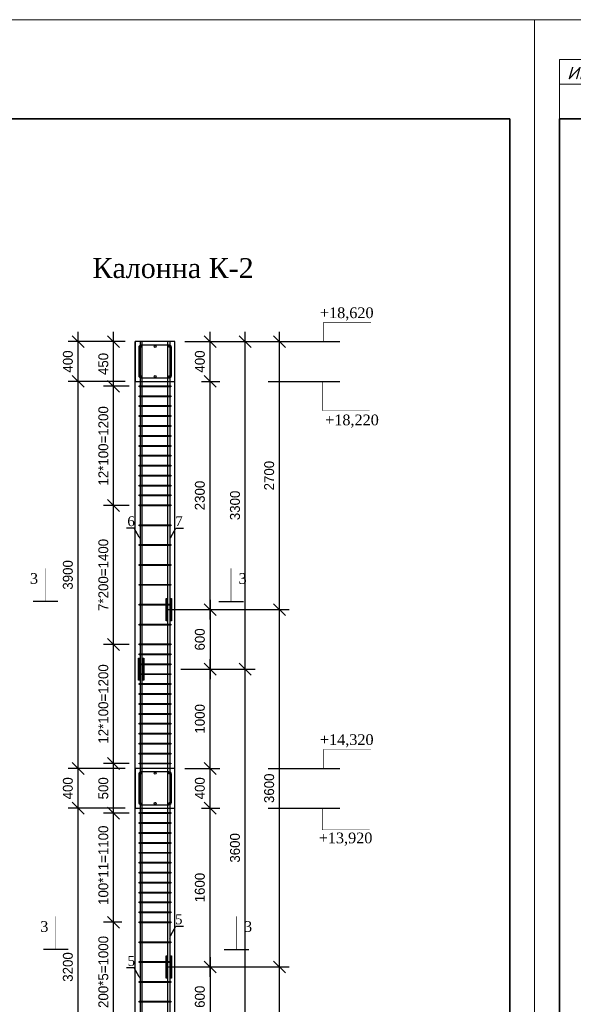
# Model space of a CAD drawing. Header units: millimetres. Extents: x -33345 to 4712671, y -3392 to 121473.
# Tile 464 of 656: x 2324677 to 2335831, y 84063 to 103901. Entities that reach past the tile are written whole.
import ezdxf
from ezdxf import colors
from ezdxf.entities.mleader import LeaderData, LeaderLine
from ezdxf.enums import TextEntityAlignment as Align
from ezdxf.math import Vec2, Vec3

# ---------------------------------------------------------------- set-up
doc = ezdxf.new("R2010")
doc.units = ezdxf.units.MM
doc.styles.add('ISOCPEUR', font='isocpeui.ttf', dxfattribs={"height": 300})
doc.styles.add('ISOCTEUR', font='isocpeui.ttf')
doc.styles.add('SIMPLEX350', font='times.ttf', dxfattribs={"height": 350})
doc.styles.get("Standard").update_dxf_attribs({"font": 'arial.ttf'})
doc.styles.add('WMF-Times New Roman2', font='times.ttf')
doc.styles.add('X-U-RW-01$0$StyleROMANS', font='GOTHIC.TTF')
doc.dimstyles.new('ISO-100', dxfattribs={"dimtxt": 200, "dimasz": 120, "dimexe": 100, "dimexo": 100, "dimgap": 50, "dimtad": 1, "dimdec": 0, "dimtxsty": 'ISOCTEUR', "dimblk": 'OBLIQUE', "dimcen": 0, "dimdle": 100, "dimclrd": 256, "dimadec": 0, "dimazin": 0, "dimtfac": 1, "dimtdec": 0, "dimtmove": 0, "dimatfit": 3, "dimfxl": 1, "dimarcsym": 0})

# ---------------------------------------------------------------- blocks, each defined once
blk = doc.blocks.new('Qwet')
at = {"lineweight": 20}
for p, q in [((351515, -737112), (351515, -728612)), ((352015, -737112), (352015, -728612)), ((352715, -737112), (351515, -737112))]:
    blk.add_line(p, q, dxfattribs=at)
blk.add_lwpolyline([(350715, -737612), (410115, -737612), (410115, -695612), (350715, -695612)], close=True, dxfattribs=at)
at = {"lineweight": 35}
blk.add_lwpolyline([(352715, -737112), (409615, -737112), (409615, -696112), (352715, -696112)], close=True, dxfattribs=at)
at = {"lineweight": 25, "ltscale": 100, "style": 'ISOCPEUR', "width": 1.118321}
blk.add_text('Инв. N подл.', height=250, rotation=90, dxfattribs=at).set_placement((351915, -736962), (351915, -734762), align=Align.FIT)
blk = doc.blocks.new('_Oblique')
at = {"color": 0, "linetype": 'ByBlock', "lineweight": -2}
blk.add_line((-0.5, -0.5), (0.5, 0.5), dxfattribs=at)
blk = doc.blocks.new('*D545')
at = {"lineweight": -2, "transparency": 16777216}
blk.add_line((2201687.7, 1422389.4), (2201687.7, 1422989.4), dxfattribs=at)
at = {"color": 0, "lineweight": -2, "transparency": 16777216}
for p, q in [((2201433.6, 1422889.4), (2201787.7, 1422889.4)), ((2201677.9, 1422489.4), (2201787.7, 1422489.4))]:
    blk.add_line(p, q, dxfattribs=at)
at = {"layer": 'Defpoints', "color": 0, "lineweight": 0, "transparency": 16777216}
for p in [(2201333.6, 1422889.4), (2201687.7, 1422889.4), (2201577.9, 1422489.4)]:
    blk.add_point(p, dxfattribs=at)
at = {"lineweight": -2, "transparency": 16777216, "xscale": 120, "yscale": 120, "zscale": 120}
for p, rotation in [((2201687.7, 1422889.4), 90), ((2201687.7, 1422489.4), 270)]:
    blk.add_blockref('_Oblique', p, dxfattribs=dict(at, rotation=rotation))
at = {"color": 0, "transparency": 16777216, "insert": (2201585.2, 1422689.4), "char_height": 100, "attachment_point": 5, "rotation": 90, "style": 'X-U-RW-01$0$StyleROMANS'}
blk.add_mtext('400', dxfattribs=at)
blk = doc.blocks.new('*D546')
at = {"lineweight": -2, "transparency": 16777216}
blk.add_line((2200357.9, 1422389.4), (2200357.9, 1422989.4), dxfattribs=at)
at = {"color": 0, "lineweight": -2, "transparency": 16777216}
for p, q in [((2200833.6, 1422889.4), (2200257.9, 1422889.4)), ((2200833.6, 1422489.4), (2200257.9, 1422489.4))]:
    blk.add_line(p, q, dxfattribs=at)
at = {"layer": 'Defpoints', "color": 0, "lineweight": 0, "transparency": 16777216}
for p in [(2200357.9, 1422889.4), (2200933.6, 1422889.4), (2200933.6, 1422489.4)]:
    blk.add_point(p, dxfattribs=at)
at = {"lineweight": -2, "transparency": 16777216, "xscale": 120, "yscale": 120, "zscale": 120}
for p, rotation in [((2200357.9, 1422889.4), 90), ((2200357.9, 1422489.4), 270)]:
    blk.add_blockref('_Oblique', p, dxfattribs=dict(at, rotation=rotation))
at = {"color": 0, "transparency": 16777216, "insert": (2200255.4, 1422689.4), "char_height": 100, "attachment_point": 5, "rotation": 90, "style": 'X-U-RW-01$0$StyleROMANS'}
blk.add_mtext('400', dxfattribs=at)
blk = doc.blocks.new('*D547')
at = {"lineweight": -2, "transparency": 16777216}
blk.add_line((2201687.7, 1426689.4), (2201687.7, 1427289.4), dxfattribs=at)
at = {"color": 0, "lineweight": -2, "transparency": 16777216}
for p, q in [((2201538.7, 1427189.4), (2201787.7, 1427189.4)), ((2201677.9, 1426789.4), (2201787.7, 1426789.4))]:
    blk.add_line(p, q, dxfattribs=at)
at = {"layer": 'Defpoints', "color": 0, "lineweight": 0, "transparency": 16777216}
for p in [(2201438.7, 1427189.4), (2201687.7, 1427189.4), (2201577.9, 1426789.4)]:
    blk.add_point(p, dxfattribs=at)
at = {"lineweight": -2, "transparency": 16777216, "xscale": 120, "yscale": 120, "zscale": 120}
for p, rotation in [((2201687.7, 1427189.4), 90), ((2201687.7, 1426789.4), 270)]:
    blk.add_blockref('_Oblique', p, dxfattribs=dict(at, rotation=rotation))
at = {"color": 0, "transparency": 16777216, "insert": (2201585.2, 1426989.4), "char_height": 100, "attachment_point": 5, "rotation": 90, "style": 'X-U-RW-01$0$StyleROMANS'}
blk.add_mtext('400', dxfattribs=at)
blk = doc.blocks.new('*D548')
at = {"lineweight": -2, "transparency": 16777216}
blk.add_line((2200357.9, 1426689.4), (2200357.9, 1427289.4), dxfattribs=at)
at = {"color": 0, "lineweight": -2, "transparency": 16777216}
for p, q in [((2200833.6, 1427189.4), (2200257.9, 1427189.4)), ((2200833.6, 1426789.4), (2200257.9, 1426789.4))]:
    blk.add_line(p, q, dxfattribs=at)
at = {"layer": 'Defpoints', "color": 0, "lineweight": 0, "transparency": 16777216}
for p in [(2200357.9, 1427189.4), (2200933.6, 1427189.4), (2200933.6, 1426789.4)]:
    blk.add_point(p, dxfattribs=at)
at = {"lineweight": -2, "transparency": 16777216, "xscale": 120, "yscale": 120, "zscale": 120}
for p, rotation in [((2200357.9, 1427189.4), 90), ((2200357.9, 1426789.4), 270)]:
    blk.add_blockref('_Oblique', p, dxfattribs=dict(at, rotation=rotation))
at = {"color": 0, "transparency": 16777216, "insert": (2200255.4, 1426989.4), "char_height": 100, "attachment_point": 5, "rotation": 90, "style": 'X-U-RW-01$0$StyleROMANS'}
blk.add_mtext('400', dxfattribs=at)
blk = doc.blocks.new('*D549')
at = {"lineweight": -2, "transparency": 16777216}
blk.add_line((2200715.4, 1426639.4), (2200715.4, 1427289.4), dxfattribs=at)
at = {"color": 0, "lineweight": -2, "transparency": 16777216}
for p, q in [((2200833.6, 1427189.4), (2200615.4, 1427189.4)), ((2200873.6, 1426739.4), (2200615.4, 1426739.4))]:
    blk.add_line(p, q, dxfattribs=at)
at = {"layer": 'Defpoints', "color": 0, "lineweight": 0, "transparency": 16777216}
for p in [(2200715.4, 1427189.4), (2200933.6, 1427189.4), (2200973.6, 1426739.4)]:
    blk.add_point(p, dxfattribs=at)
at = {"lineweight": -2, "transparency": 16777216, "xscale": 120, "yscale": 120, "zscale": 120}
for p, rotation in [((2200715.4, 1427189.4), 90), ((2200715.4, 1426739.4), 270)]:
    blk.add_blockref('_Oblique', p, dxfattribs=dict(at, rotation=rotation))
at = {"color": 0, "transparency": 16777216, "insert": (2200612.9, 1426964.4), "char_height": 100, "attachment_point": 5, "rotation": 90, "style": 'X-U-RW-01$0$StyleROMANS'}
blk.add_mtext('450', dxfattribs=at)
blk = doc.blocks.new('*D550')
at = {"lineweight": -2, "transparency": 16777216}
blk.add_line((2200357.9, 1419189.4), (2200357.9, 1422589.4), dxfattribs=at)
at = {"color": 0, "lineweight": -2, "transparency": 16777216}
for p, q in [((2200539.4, 1422489.4), (2200257.9, 1422489.4)), ((2200833.6, 1419289.4), (2200257.9, 1419289.4))]:
    blk.add_line(p, q, dxfattribs=at)
at = {"layer": 'Defpoints', "color": 0, "lineweight": 0, "transparency": 16777216}
for p in [(2200357.9, 1422489.4), (2200639.4, 1422489.4), (2200933.6, 1419289.4)]:
    blk.add_point(p, dxfattribs=at)
at = {"lineweight": -2, "transparency": 16777216, "xscale": 120, "yscale": 120, "zscale": 120}
for p, rotation in [((2200357.9, 1422489.4), 90), ((2200357.9, 1419289.4), 270)]:
    blk.add_blockref('_Oblique', p, dxfattribs=dict(at, rotation=rotation))
at = {"color": 0, "transparency": 16777216, "insert": (2200255.4, 1420889.4), "char_height": 100, "attachment_point": 5, "rotation": 90, "style": 'X-U-RW-01$0$StyleROMANS'}
blk.add_mtext('3200', dxfattribs=at)
blk = doc.blocks.new('*D551')
at = {"lineweight": -2, "transparency": 16777216}
blk.add_line((2200357.9, 1422789.4), (2200357.9, 1426889.4), dxfattribs=at)
at = {"color": 0, "lineweight": -2, "transparency": 16777216}
for p, q in [((2200591.7, 1426789.4), (2200257.9, 1426789.4)), ((2200833.6, 1422889.4), (2200257.9, 1422889.4))]:
    blk.add_line(p, q, dxfattribs=at)
at = {"layer": 'Defpoints', "color": 0, "lineweight": 0, "transparency": 16777216}
for p in [(2200357.9, 1426789.4), (2200691.7, 1426789.4), (2200933.6, 1422889.4)]:
    blk.add_point(p, dxfattribs=at)
at = {"lineweight": -2, "transparency": 16777216, "xscale": 120, "yscale": 120, "zscale": 120}
for p, rotation in [((2200357.9, 1426789.4), 90), ((2200357.9, 1422889.4), 270)]:
    blk.add_blockref('_Oblique', p, dxfattribs=dict(at, rotation=rotation))
at = {"color": 0, "transparency": 16777216, "insert": (2200255.4, 1424839.4), "char_height": 100, "attachment_point": 5, "rotation": 90, "style": 'X-U-RW-01$0$StyleROMANS'}
blk.add_mtext('3900', dxfattribs=at)
blk = doc.blocks.new('*D553')
at = {"lineweight": -2, "transparency": 16777216}
blk.add_line((2201687.7, 1420789.4), (2201687.7, 1422589.4), dxfattribs=at)
at = {"color": 0, "lineweight": -2, "transparency": 16777216}
for p, q in [((2201601.5, 1422489.4), (2201787.7, 1422489.4)), ((2201433.6, 1420889.4), (2201787.7, 1420889.4))]:
    blk.add_line(p, q, dxfattribs=at)
at = {"layer": 'Defpoints', "color": 0, "lineweight": 0, "transparency": 16777216}
for p in [(2201501.5, 1422489.4), (2201687.7, 1422489.4), (2201333.6, 1420889.4)]:
    blk.add_point(p, dxfattribs=at)
at = {"lineweight": -2, "transparency": 16777216, "xscale": 120, "yscale": 120, "zscale": 120}
for p, rotation in [((2201687.7, 1422489.4), 90), ((2201687.7, 1420889.4), 270)]:
    blk.add_blockref('_Oblique', p, dxfattribs=dict(at, rotation=rotation))
at = {"color": 0, "transparency": 16777216, "insert": (2201585.2, 1421689.4), "char_height": 100, "attachment_point": 5, "rotation": 90, "style": 'X-U-RW-01$0$StyleROMANS'}
blk.add_mtext('1600', dxfattribs=at)
blk = doc.blocks.new('*D516')
at = {"lineweight": -2, "transparency": 16777216}
blk.add_line((2201687.7, 1422789.4), (2201687.7, 1423989.4), dxfattribs=at)
at = {"color": 0, "lineweight": -2, "transparency": 16777216}
for p, q in [((2201394.5, 1423889.4), (2201787.7, 1423889.4)), ((2201433.6, 1422889.4), (2201787.7, 1422889.4))]:
    blk.add_line(p, q, dxfattribs=at)
at = {"layer": 'Defpoints', "color": 0, "lineweight": 0, "transparency": 16777216}
for p in [(2201294.5, 1423889.4), (2201687.7, 1423889.4), (2201333.6, 1422889.4)]:
    blk.add_point(p, dxfattribs=at)
at = {"lineweight": -2, "transparency": 16777216, "xscale": 120, "yscale": 120, "zscale": 120}
for p, rotation in [((2201687.7, 1423889.4), 90), ((2201687.7, 1422889.4), 270)]:
    blk.add_blockref('_Oblique', p, dxfattribs=dict(at, rotation=rotation))
at = {"color": 0, "transparency": 16777216, "insert": (2201585.2, 1423389.4), "char_height": 100, "attachment_point": 5, "rotation": 90, "style": 'X-U-RW-01$0$StyleROMANS'}
blk.add_mtext('1000', dxfattribs=at)
blk = doc.blocks.new('*D517')
at = {"lineweight": -2, "transparency": 16777216}
blk.add_line((2201687.7, 1424389.4), (2201687.7, 1426889.4), dxfattribs=at)
at = {"color": 0, "lineweight": -2, "transparency": 16777216}
for p, q in [((2201601.5, 1426789.4), (2201787.7, 1426789.4)), ((2201400, 1424489.4), (2201787.7, 1424489.4))]:
    blk.add_line(p, q, dxfattribs=at)
at = {"layer": 'Defpoints', "color": 0, "lineweight": 0, "transparency": 16777216}
for p in [(2201501.5, 1426789.4), (2201687.7, 1426789.4), (2201300, 1424489.4)]:
    blk.add_point(p, dxfattribs=at)
at = {"lineweight": -2, "transparency": 16777216, "xscale": 120, "yscale": 120, "zscale": 120}
for p, rotation in [((2201687.7, 1426789.4), 90), ((2201687.7, 1424489.4), 270)]:
    blk.add_blockref('_Oblique', p, dxfattribs=dict(at, rotation=rotation))
at = {"color": 0, "transparency": 16777216, "insert": (2201585.2, 1425639.4), "char_height": 100, "attachment_point": 5, "rotation": 90, "style": 'X-U-RW-01$0$StyleROMANS'}
blk.add_mtext('2300', dxfattribs=at)
blk = doc.blocks.new('*D559')
at = {"lineweight": -2, "transparency": 16777216}
blk.add_line((2200715.4, 1420239.4), (2200715.4, 1421439.4), dxfattribs=at)
at = {"color": 0, "lineweight": -2, "transparency": 16777216}
for p, q in [((2200797.2, 1421339.4), (2200615.4, 1421339.4)), ((2200797.2, 1420339.4), (2200615.4, 1420339.4))]:
    blk.add_line(p, q, dxfattribs=at)
at = {"layer": 'Defpoints', "color": 0, "lineweight": 0, "transparency": 16777216}
for p in [(2200715.4, 1421339.4), (2200897.2, 1421339.4), (2200897.2, 1420339.4)]:
    blk.add_point(p, dxfattribs=at)
at = {"lineweight": -2, "transparency": 16777216, "xscale": 120, "yscale": 120, "zscale": 120}
for p, rotation in [((2200715.4, 1421339.4), 90), ((2200715.4, 1420339.4), 270)]:
    blk.add_blockref('_Oblique', p, dxfattribs=dict(at, rotation=rotation))
at = {"color": 0, "transparency": 16777216, "insert": (2200612.9, 1420839.4), "char_height": 100, "attachment_point": 5, "rotation": 90, "style": 'X-U-RW-01$0$StyleROMANS'}
blk.add_mtext('200*5=1000', dxfattribs=at)
blk = doc.blocks.new('*D560')
at = {"lineweight": -2, "transparency": 16777216}
blk.add_line((2200715.4, 1421239.4), (2200715.4, 1422539.4), dxfattribs=at)
at = {"color": 0, "lineweight": -2, "transparency": 16777216}
for p, q in [((2200788.6, 1422439.4), (2200615.4, 1422439.4)), ((2200797.2, 1421339.4), (2200615.4, 1421339.4))]:
    blk.add_line(p, q, dxfattribs=at)
at = {"layer": 'Defpoints', "color": 0, "lineweight": 0, "transparency": 16777216}
for p in [(2200715.4, 1422439.4), (2200888.6, 1422439.4), (2200897.2, 1421339.4)]:
    blk.add_point(p, dxfattribs=at)
at = {"lineweight": -2, "transparency": 16777216, "xscale": 120, "yscale": 120, "zscale": 120}
for p, rotation in [((2200715.4, 1422439.4), 90), ((2200715.4, 1421339.4), 270)]:
    blk.add_blockref('_Oblique', p, dxfattribs=dict(at, rotation=rotation))
at = {"color": 0, "transparency": 16777216, "insert": (2200612.9, 1421914.4), "char_height": 100, "attachment_point": 5, "rotation": 90, "style": 'X-U-RW-01$0$StyleROMANS'}
blk.add_mtext('100*11=1100', dxfattribs=at)
blk = doc.blocks.new('*D561')
at = {"lineweight": -2, "transparency": 16777216}
blk.add_line((2200715.4, 1422339.4), (2200715.4, 1423039.4), dxfattribs=at)
at = {"color": 0, "lineweight": -2, "transparency": 16777216}
for p, q in [((2200873.6, 1422939.4), (2200615.4, 1422939.4)), ((2200873.6, 1422439.4), (2200615.4, 1422439.4))]:
    blk.add_line(p, q, dxfattribs=at)
at = {"layer": 'Defpoints', "color": 0, "lineweight": 0, "transparency": 16777216}
for p in [(2200715.4, 1422939.4), (2200973.6, 1422939.4), (2200973.6, 1422439.4)]:
    blk.add_point(p, dxfattribs=at)
at = {"lineweight": -2, "transparency": 16777216, "xscale": 120, "yscale": 120, "zscale": 120}
for p, rotation in [((2200715.4, 1422939.4), 90), ((2200715.4, 1422439.4), 270)]:
    blk.add_blockref('_Oblique', p, dxfattribs=dict(at, rotation=rotation))
at = {"color": 0, "transparency": 16777216, "insert": (2200612.9, 1422689.4), "char_height": 100, "attachment_point": 5, "rotation": 90, "style": 'X-U-RW-01$0$StyleROMANS'}
blk.add_mtext('500', dxfattribs=at)
blk = doc.blocks.new('*D293')
at = {"lineweight": -2, "transparency": 16777216}
blk.add_line((2200715.4, 1422839.4), (2200715.4, 1424239.4), dxfattribs=at)
at = {"color": 0, "lineweight": -2, "transparency": 16777216}
for p, q in [((2200873.6, 1424139.4), (2200615.4, 1424139.4)), ((2200833.6, 1422939.4), (2200615.4, 1422939.4))]:
    blk.add_line(p, q, dxfattribs=at)
at = {"layer": 'Defpoints', "color": 0, "lineweight": 30, "transparency": 16777216}
for p in [(2200715.4, 1424139.4), (2200973.6, 1424139.4), (2200933.6, 1422939.4)]:
    blk.add_point(p, dxfattribs=at)
at = {"lineweight": -2, "transparency": 16777216, "xscale": 120, "yscale": 120, "zscale": 120}
for p, rotation in [((2200715.4, 1424139.4), 90), ((2200715.4, 1422939.4), 270)]:
    blk.add_blockref('_Oblique', p, dxfattribs=dict(at, rotation=rotation))
at = {"color": 0, "transparency": 16777216, "insert": (2200612.9, 1423539.4), "char_height": 100, "attachment_point": 5, "rotation": 90, "style": 'X-U-RW-01$0$StyleROMANS'}
blk.add_mtext('12*100=1200', dxfattribs=at)
blk = doc.blocks.new('*D562')
at = {"lineweight": -2, "transparency": 16777216}
blk.add_line((2200715.4, 1424039.4), (2200715.4, 1425639.4), dxfattribs=at)
at = {"color": 0, "lineweight": -2, "transparency": 16777216}
for p, q in [((2200873.6, 1425539.4), (2200615.4, 1425539.4)), ((2200833.6, 1424139.4), (2200615.4, 1424139.4))]:
    blk.add_line(p, q, dxfattribs=at)
at = {"layer": 'Defpoints', "color": 0, "lineweight": 0, "transparency": 16777216}
for p in [(2200715.4, 1425539.4), (2200973.6, 1425539.4), (2200933.6, 1424139.4)]:
    blk.add_point(p, dxfattribs=at)
at = {"lineweight": -2, "transparency": 16777216, "xscale": 120, "yscale": 120, "zscale": 120}
for p, rotation in [((2200715.4, 1425539.4), 90), ((2200715.4, 1424139.4), 270)]:
    blk.add_blockref('_Oblique', p, dxfattribs=dict(at, rotation=rotation))
at = {"color": 0, "transparency": 16777216, "insert": (2200612.9, 1424839.4), "char_height": 100, "attachment_point": 5, "rotation": 90, "style": 'X-U-RW-01$0$StyleROMANS'}
blk.add_mtext('7*200=1400', dxfattribs=at)
blk = doc.blocks.new('*D563')
at = {"lineweight": -2, "transparency": 16777216}
blk.add_line((2200715.4, 1425439.4), (2200715.4, 1426839.4), dxfattribs=at)
at = {"color": 0, "lineweight": -2, "transparency": 16777216}
for p, q in [((2200873.6, 1426739.4), (2200615.4, 1426739.4)), ((2200833.6, 1425539.4), (2200615.4, 1425539.4))]:
    blk.add_line(p, q, dxfattribs=at)
at = {"layer": 'Defpoints', "color": 0, "lineweight": 0, "transparency": 16777216}
for p in [(2200715.4, 1426739.4), (2200973.6, 1426739.4), (2200933.6, 1425539.4)]:
    blk.add_point(p, dxfattribs=at)
at = {"lineweight": -2, "transparency": 16777216, "xscale": 120, "yscale": 120, "zscale": 120}
for p, rotation in [((2200715.4, 1426739.4), 90), ((2200715.4, 1425539.4), 270)]:
    blk.add_blockref('_Oblique', p, dxfattribs=dict(at, rotation=rotation))
at = {"color": 0, "transparency": 16777216, "insert": (2200612.9, 1426139.4), "char_height": 100, "attachment_point": 5, "rotation": 90, "style": 'X-U-RW-01$0$StyleROMANS'}
blk.add_mtext('12*100=1200', dxfattribs=at)
blk = doc.blocks.new('*D572')
at = {"lineweight": -2, "transparency": 16777216}
blk.add_line((2202386.1, 1417189.4), (2202386.1, 1420989.4), dxfattribs=at)
at = {"color": 0, "lineweight": -2, "transparency": 16777216}
for p, q in [((2201261.4, 1420889.4), (2202486.1, 1420889.4)), ((2202178.1, 1417289.4), (2202486.1, 1417289.4))]:
    blk.add_line(p, q, dxfattribs=at)
at = {"layer": 'Defpoints', "color": 0, "lineweight": 0, "transparency": 16777216}
for p in [(2201161.4, 1420889.4), (2202386.1, 1420889.4), (2202078.1, 1417289.4)]:
    blk.add_point(p, dxfattribs=at)
at = {"lineweight": -2, "transparency": 16777216, "xscale": 120, "yscale": 120, "zscale": 120}
for p, rotation in [((2202386.1, 1420889.4), 90), ((2202386.1, 1417289.4), 270)]:
    blk.add_blockref('_Oblique', p, dxfattribs=dict(at, rotation=rotation))
at = {"color": 0, "transparency": 16777216, "insert": (2202283.5, 1419089.4), "char_height": 100, "attachment_point": 5, "rotation": 90, "style": 'X-U-RW-01$0$StyleROMANS'}
blk.add_mtext('3600', dxfattribs=at)
blk = doc.blocks.new('*D573')
at = {"lineweight": -2, "transparency": 16777216}
blk.add_line((2202041.5, 1420189.4), (2202041.5, 1423989.4), dxfattribs=at)
at = {"color": 0, "lineweight": -2, "transparency": 16777216}
for p, q in [((2201586, 1423889.4), (2202141.5, 1423889.4)), ((2201833.6, 1420289.4), (2202141.5, 1420289.4))]:
    blk.add_line(p, q, dxfattribs=at)
at = {"layer": 'Defpoints', "color": 0, "lineweight": 0, "transparency": 16777216}
for p in [(2201486, 1423889.4), (2202041.5, 1423889.4), (2201733.6, 1420289.4)]:
    blk.add_point(p, dxfattribs=at)
at = {"lineweight": -2, "transparency": 16777216, "xscale": 120, "yscale": 120, "zscale": 120}
for p, rotation in [((2202041.5, 1423889.4), 90), ((2202041.5, 1420289.4), 270)]:
    blk.add_blockref('_Oblique', p, dxfattribs=dict(at, rotation=rotation))
at = {"color": 0, "transparency": 16777216, "insert": (2201939, 1422089.4), "char_height": 100, "attachment_point": 5, "rotation": 90, "style": 'X-U-RW-01$0$StyleROMANS'}
blk.add_mtext('3600', dxfattribs=at)
blk = doc.blocks.new('*D574')
at = {"lineweight": -2, "transparency": 16777216}
blk.add_line((2202386.1, 1420789.4), (2202386.1, 1424589.4), dxfattribs=at)
at = {"color": 0, "lineweight": -2, "transparency": 16777216}
for p, q in [((2201261.4, 1424489.4), (2202486.1, 1424489.4)), ((2202178.1, 1420889.4), (2202486.1, 1420889.4))]:
    blk.add_line(p, q, dxfattribs=at)
at = {"layer": 'Defpoints', "color": 0, "lineweight": 0, "transparency": 16777216}
for p in [(2201161.4, 1424489.4), (2202386.1, 1424489.4), (2202078.1, 1420889.4)]:
    blk.add_point(p, dxfattribs=at)
at = {"lineweight": -2, "transparency": 16777216, "xscale": 120, "yscale": 120, "zscale": 120}
for p, rotation in [((2202386.1, 1424489.4), 90), ((2202386.1, 1420889.4), 270)]:
    blk.add_blockref('_Oblique', p, dxfattribs=dict(at, rotation=rotation))
at = {"color": 0, "transparency": 16777216, "insert": (2202283.5, 1422689.4), "char_height": 100, "attachment_point": 5, "rotation": 90, "style": 'X-U-RW-01$0$StyleROMANS'}
blk.add_mtext('3600', dxfattribs=at)
blk = doc.blocks.new('*D575')
at = {"lineweight": -2, "transparency": 16777216}
blk.add_line((2202041.5, 1423789.4), (2202041.5, 1427289.4), dxfattribs=at)
at = {"color": 0, "lineweight": -2, "transparency": 16777216}
for p, q in [((2201433.6, 1427189.4), (2202141.5, 1427189.4)), ((2201833.6, 1423889.4), (2202141.5, 1423889.4))]:
    blk.add_line(p, q, dxfattribs=at)
at = {"layer": 'Defpoints', "color": 0, "lineweight": 0, "transparency": 16777216}
for p in [(2201333.6, 1427189.4), (2202041.5, 1427189.4), (2201733.6, 1423889.4)]:
    blk.add_point(p, dxfattribs=at)
at = {"lineweight": -2, "transparency": 16777216, "xscale": 120, "yscale": 120, "zscale": 120}
for p, rotation in [((2202041.5, 1427189.4), 90), ((2202041.5, 1423889.4), 270)]:
    blk.add_blockref('_Oblique', p, dxfattribs=dict(at, rotation=rotation))
at = {"color": 0, "transparency": 16777216, "insert": (2201939, 1425539.4), "char_height": 100, "attachment_point": 5, "rotation": 90, "style": 'X-U-RW-01$0$StyleROMANS'}
blk.add_mtext('3300', dxfattribs=at)
blk = doc.blocks.new('*D576')
at = {"lineweight": -2, "transparency": 16777216}
blk.add_line((2202386.1, 1424389.4), (2202386.1, 1427289.4), dxfattribs=at)
at = {"color": 0, "lineweight": -2, "transparency": 16777216}
for p, q in [((2201433.6, 1427189.4), (2202486.1, 1427189.4)), ((2202178.1, 1424489.4), (2202486.1, 1424489.4))]:
    blk.add_line(p, q, dxfattribs=at)
at = {"layer": 'Defpoints', "color": 0, "lineweight": 0, "transparency": 16777216}
for p in [(2201333.6, 1427189.4), (2202386.1, 1427189.4), (2202078.1, 1424489.4)]:
    blk.add_point(p, dxfattribs=at)
at = {"lineweight": -2, "transparency": 16777216, "xscale": 120, "yscale": 120, "zscale": 120}
for p, rotation in [((2202386.1, 1427189.4), 90), ((2202386.1, 1424489.4), 270)]:
    blk.add_blockref('_Oblique', p, dxfattribs=dict(at, rotation=rotation))
at = {"color": 0, "transparency": 16777216, "insert": (2202283.5, 1425839.4), "char_height": 100, "attachment_point": 5, "rotation": 90, "style": 'X-U-RW-01$0$StyleROMANS'}
blk.add_mtext('2700', dxfattribs=at)
blk = doc.blocks.new('*D577')
at = {"lineweight": -2, "transparency": 16777216}
blk.add_line((2201687.8, 1420989.4), (2201687.8, 1420189.4), dxfattribs=at)
at = {"color": 0, "lineweight": -2, "transparency": 16777216}
for p, q in [((2201393.6, 1420889.4), (2201787.8, 1420889.4)), ((2201394.5, 1420289.4), (2201787.8, 1420289.4))]:
    blk.add_line(p, q, dxfattribs=at)
at = {"layer": 'Defpoints', "color": 0, "lineweight": 0, "transparency": 16777216}
for p in [(2201293.6, 1420889.4), (2201294.5, 1420289.4), (2201687.8, 1420289.4)]:
    blk.add_point(p, dxfattribs=at)
at = {"lineweight": -2, "transparency": 16777216, "xscale": 120, "yscale": 120, "zscale": 120}
for p, rotation in [((2201687.8, 1420889.4), 90), ((2201687.8, 1420289.4), 270)]:
    blk.add_blockref('_Oblique', p, dxfattribs=dict(at, rotation=rotation))
at = {"color": 0, "transparency": 16777216, "insert": (2201585.2, 1420589.4), "char_height": 100, "attachment_point": 5, "rotation": 90, "style": 'X-U-RW-01$0$StyleROMANS'}
blk.add_mtext('600', dxfattribs=at)
blk = doc.blocks.new('*D578')
at = {"lineweight": -2, "transparency": 16777216}
blk.add_line((2201687.8, 1424589.4), (2201687.8, 1423789.4), dxfattribs=at)
at = {"color": 0, "lineweight": -2, "transparency": 16777216}
for p, q in [((2201393.6, 1424489.4), (2201787.8, 1424489.4)), ((2201394.5, 1423889.4), (2201787.8, 1423889.4))]:
    blk.add_line(p, q, dxfattribs=at)
at = {"layer": 'Defpoints', "color": 0, "lineweight": 0, "transparency": 16777216}
for p in [(2201293.6, 1424489.4), (2201294.5, 1423889.4), (2201687.8, 1423889.4)]:
    blk.add_point(p, dxfattribs=at)
at = {"lineweight": -2, "transparency": 16777216, "xscale": 120, "yscale": 120, "zscale": 120}
for p, rotation in [((2201687.8, 1424489.4), 90), ((2201687.8, 1423889.4), 270)]:
    blk.add_blockref('_Oblique', p, dxfattribs=dict(at, rotation=rotation))
at = {"color": 0, "transparency": 16777216, "insert": (2201585.2, 1424189.4), "char_height": 100, "attachment_point": 5, "rotation": 90, "style": 'X-U-RW-01$0$StyleROMANS'}
blk.add_mtext('600', dxfattribs=at)
blk = doc.blocks.new('уппкпы')
at = {"color": 106}
for p, q in [((2200933.6, 1403729.7), (2200933.6, 1427189.4)), ((2201333.6, 1403729.7), (2201333.6, 1427189.4))]:
    blk.add_line(p, q, dxfattribs=at)
at = {"color": 106, "lineweight": 30}
for p, q in [((2200155.2, 1424571.2), (2199905.2, 1424571.2)), ((2201774.5, 1424571.2), (2202024.5, 1424571.2)), ((2200259.4, 1421065.2), (2200009.4, 1421065.2)), ((2201829.9, 1421065.2), (2202079.9, 1421065.2))]:
    blk.add_line(p, q, dxfattribs=at)
at = {"color": 106}
for points in [[(2202829.1, 1427189.4, 0, 81, 0), (2202829.1, 1427299.4, 5.4, 5.4, 0), (2202829.1, 1427381, 5.4, 5.4, 0), (2203307.4, 1427381, 5.4, 5.4, 0)], [(2202817.9, 1426789.4, 0, 81, 0), (2202817.9, 1426679.4, 5.4, 5.4, 0), (2202817.9, 1426495.7, 5.4, 5.4, 0), (2203296.2, 1426495.7, 5.4, 5.4, 0)], [(2200030.2, 1424571.2, 0, 81, 0), (2200030.2, 1424681.3, 5.4, 5.4, 0), (2200030.2, 1424905.5, 5.4, 5.4, 0)], [(2201899.5, 1424571.2, 0, 81, 0), (2201899.5, 1424681.3, 5.4, 5.4, 0), (2201899.5, 1424905.5, 5.4, 5.4, 0)], [(2202829.1, 1422889.4, 0, 81, 0), (2202829.1, 1422999.4, 5.4, 5.4, 0), (2202829.1, 1423081, 5.4, 5.4, 0), (2203307.4, 1423081, 5.4, 5.4, 0)], [(2202817.9, 1422489.4, 0, 81, 0), (2202817.9, 1422379.4, 5.4, 5.4, 0), (2202817.9, 1422270.9, 5.4, 5.4, 0), (2203296.2, 1422270.9, 5.4, 5.4, 0)], [(2200134.4, 1421065.2, 0, 81, 0), (2200134.4, 1421175.2, 5.4, 5.4, 0), (2200134.4, 1421399.4, 5.4, 5.4, 0)], [(2201954.9, 1421065.2, 0, 81, 0), (2201954.9, 1421175.2, 5.4, 5.4, 0), (2201954.9, 1421399.4, 5.4, 5.4, 0)]]:
    blk.add_lwpolyline(points, format="xyseb", dxfattribs=at)
for points in [[(2200983.6, 1427189.4), (2200983.6, 1403229.7), (2200568.4, 1403229.7), (2200620.1, 1403209.7), (2200983.6, 1403209.7, 0.414214), (2201003.6, 1403229.7), (2201003.6, 1427189.4)], [(2201283.6, 1427189.4), (2201283.6, 1403229.7), (2201698.7, 1403229.7), (2201647.1, 1403209.7), (2201283.6, 1403209.7, -0.414214), (2201263.6, 1403229.7), (2201263.6, 1427189.4)]]:
    blk.add_lwpolyline(points, format="xyb")
at = {"color": 106, "lineweight": 30}
for points in [[(2201333.6, 1427189.4), (2200933.6, 1427189.4), (2200933.6, 1426789.4), (2201333.6, 1426789.4)], [(2201245.1, 1424601.4), (2201256.1, 1424601.4), (2201256.1, 1424377.4), (2201245.1, 1424377.4)], [(2201289, 1424601.4), (2201300, 1424601.4), (2201300, 1424377.4), (2201289, 1424377.4)], [(2200965.1, 1424001.4), (2200976.1, 1424001.4), (2200976.1, 1423777.4), (2200965.1, 1423777.4)], [(2201009, 1424001.4), (2201020, 1424001.4), (2201020, 1423777.4), (2201009, 1423777.4)], [(2201333.6, 1422889.4), (2200933.6, 1422889.4), (2200933.6, 1422489.4), (2201333.6, 1422489.4)], [(2201245.1, 1421001.4), (2201256.1, 1421001.4), (2201256.1, 1420777.4), (2201245.1, 1420777.4)], [(2201289, 1421001.4), (2201300, 1421001.4), (2201300, 1420777.4), (2201289, 1420777.4)]]:
    blk.add_lwpolyline(points, close=True, dxfattribs=at)
at = {"color": 222, "true_color": 0xde218f}
for points in [[(2201298.6, 1427129.4, 0.414214), (2201273.6, 1427154.4), (2200993.6, 1427154.4, 0.414214), (2200968.6, 1427129.4), (2200968.6, 1426849.4, 0.414214), (2200993.6, 1426824.4), (2201273.6, 1426824.4, 0.414214), (2201298.6, 1426849.4)], [(2201298.6, 1422829.4, 0.414214), (2201273.6, 1422854.4), (2200993.6, 1422854.4, 0.414214), (2200968.6, 1422829.4), (2200968.6, 1422549.4, 0.414214), (2200993.6, 1422524.4), (2201273.6, 1422524.4, 0.414214), (2201298.6, 1422549.4)]]:
    blk.add_lwpolyline(points, format="xyb", close=True, dxfattribs=at)
at = {"color": 106, "lineweight": 30}
for points in [[(2202273.4, 1427189.4), (2202993.4, 1427189.4)], [(2202273.4, 1426789.4), (2202993.4, 1426789.4)], [(2202273.4, 1422889.4), (2202993.4, 1422889.4)], [(2202273.4, 1422489.4), (2202993.4, 1422489.4)]]:
    blk.add_lwpolyline(points, dxfattribs=at)
for points in [[(2200973.6, 1426744.4), (2201293.6, 1426744.4), (2201293.6, 1426734.4), (2200973.6, 1426734.4)], [(2200973.6, 1426644.4), (2201293.6, 1426644.4), (2201293.6, 1426634.4), (2200973.6, 1426634.4)], [(2200973.6, 1426544.4), (2201293.6, 1426544.4), (2201293.6, 1426534.4), (2200973.6, 1426534.4)], [(2200973.6, 1426444.4), (2201293.6, 1426444.4), (2201293.6, 1426434.4), (2200973.6, 1426434.4)], [(2200973.6, 1426344.4), (2201293.6, 1426344.4), (2201293.6, 1426334.4), (2200973.6, 1426334.4)], [(2200973.6, 1426244.4), (2201293.6, 1426244.4), (2201293.6, 1426234.4), (2200973.6, 1426234.4)], [(2200973.6, 1426144.4), (2201293.6, 1426144.4), (2201293.6, 1426134.4), (2200973.6, 1426134.4)], [(2200973.6, 1426044.4), (2201293.6, 1426044.4), (2201293.6, 1426034.4), (2200973.6, 1426034.4)], [(2200973.6, 1425944.4), (2201293.6, 1425944.4), (2201293.6, 1425934.4), (2200973.6, 1425934.4)], [(2200973.6, 1425844.4), (2201293.6, 1425844.4), (2201293.6, 1425834.4), (2200973.6, 1425834.4)], [(2200973.6, 1425744.4), (2201293.6, 1425744.4), (2201293.6, 1425734.4), (2200973.6, 1425734.4)], [(2200973.6, 1425644.4), (2201293.6, 1425644.4), (2201293.6, 1425634.4), (2200973.6, 1425634.4)], [(2200973.6, 1425544.4), (2201293.6, 1425544.4), (2201293.6, 1425534.4), (2200973.6, 1425534.4)], [(2200973.6, 1425344.4), (2201293.6, 1425344.4), (2201293.6, 1425334.4), (2200973.6, 1425334.4)], [(2200973.6, 1425144.4), (2201293.6, 1425144.4), (2201293.6, 1425134.4), (2200973.6, 1425134.4)], [(2200973.6, 1424944.4), (2201293.6, 1424944.4), (2201293.6, 1424934.4), (2200973.6, 1424934.4)], [(2200973.6, 1424744.4), (2201293.6, 1424744.4), (2201293.6, 1424734.4), (2200973.6, 1424734.4)], [(2200973.6, 1424544.4), (2201293.6, 1424544.4), (2201293.6, 1424534.4), (2200973.6, 1424534.4)], [(2200973.6, 1424344.4), (2201293.6, 1424344.4), (2201293.6, 1424334.4), (2200973.6, 1424334.4)], [(2200973.6, 1424144.4), (2201293.6, 1424144.4), (2201293.6, 1424134.4), (2200973.6, 1424134.4)], [(2200973.6, 1424044.4), (2201293.6, 1424044.4), (2201293.6, 1424034.4), (2200973.6, 1424034.4)], [(2200973.6, 1423944.4), (2201293.6, 1423944.4), (2201293.6, 1423934.4), (2200973.6, 1423934.4)], [(2200973.6, 1423844.4), (2201293.6, 1423844.4), (2201293.6, 1423834.4), (2200973.6, 1423834.4)], [(2200973.6, 1423744.4), (2201293.6, 1423744.4), (2201293.6, 1423734.4), (2200973.6, 1423734.4)], [(2200973.6, 1423644.4), (2201293.6, 1423644.4), (2201293.6, 1423634.4), (2200973.6, 1423634.4)], [(2200973.6, 1423544.4), (2201293.6, 1423544.4), (2201293.6, 1423534.4), (2200973.6, 1423534.4)], [(2200973.6, 1423444.4), (2201293.6, 1423444.4), (2201293.6, 1423434.4), (2200973.6, 1423434.4)], [(2200973.6, 1423344.4), (2201293.6, 1423344.4), (2201293.6, 1423334.4), (2200973.6, 1423334.4)], [(2200973.6, 1423244.4), (2201293.6, 1423244.4), (2201293.6, 1423234.4), (2200973.6, 1423234.4)], [(2200973.6, 1423144.4), (2201293.6, 1423144.4), (2201293.6, 1423134.4), (2200973.6, 1423134.4)], [(2200973.6, 1423044.4), (2201293.6, 1423044.4), (2201293.6, 1423034.4), (2200973.6, 1423034.4)], [(2200973.6, 1422944.4), (2201293.6, 1422944.4), (2201293.6, 1422934.4), (2200973.6, 1422934.4)], [(2200973.6, 1422444.4), (2201293.6, 1422444.4), (2201293.6, 1422434.4), (2200973.6, 1422434.4)], [(2200973.6, 1422344.4), (2201293.6, 1422344.4), (2201293.6, 1422334.4), (2200973.6, 1422334.4)], [(2200973.6, 1422244.4), (2201293.6, 1422244.4), (2201293.6, 1422234.4), (2200973.6, 1422234.4)], [(2200973.6, 1422144.4), (2201293.6, 1422144.4), (2201293.6, 1422134.4), (2200973.6, 1422134.4)], [(2200973.6, 1422044.4), (2201293.6, 1422044.4), (2201293.6, 1422034.4), (2200973.6, 1422034.4)], [(2200973.6, 1421944.4), (2201293.6, 1421944.4), (2201293.6, 1421934.4), (2200973.6, 1421934.4)], [(2200973.6, 1421844.4), (2201293.6, 1421844.4), (2201293.6, 1421834.4), (2200973.6, 1421834.4)], [(2200973.6, 1421744.4), (2201293.6, 1421744.4), (2201293.6, 1421734.4), (2200973.6, 1421734.4)], [(2200973.6, 1421644.4), (2201293.6, 1421644.4), (2201293.6, 1421634.4), (2200973.6, 1421634.4)], [(2200973.6, 1421544.4), (2201293.6, 1421544.4), (2201293.6, 1421534.4), (2200973.6, 1421534.4)], [(2200973.6, 1421444.4), (2201293.6, 1421444.4), (2201293.6, 1421434.4), (2200973.6, 1421434.4)], [(2200973.6, 1421344.4), (2201293.6, 1421344.4), (2201293.6, 1421334.4), (2200973.6, 1421334.4)], [(2200973.6, 1421144.4), (2201293.6, 1421144.4), (2201293.6, 1421134.4), (2200973.6, 1421134.4)], [(2200973.6, 1420944.4), (2201293.6, 1420944.4), (2201293.6, 1420934.4), (2200973.6, 1420934.4)], [(2200973.6, 1420744.4), (2201293.6, 1420744.4), (2201293.6, 1420734.4), (2200973.6, 1420734.4)], [(2200973.6, 1420544.4), (2201293.6, 1420544.4), (2201293.6, 1420534.4), (2200973.6, 1420534.4)]]:
    blk.add_lwpolyline(points, close=True)
for centre in [(2200984.8, 1427141), (2200984.8, 1427141), (2201133.6, 1427141), (2201133.6, 1427141), (2201283.3, 1427141), (2201283.3, 1427141), (2200984.8, 1426837.8), (2201133.6, 1426837.8), (2201283.3, 1426837.8), (2200984.8, 1422841), (2200984.8, 1422841), (2201133.6, 1422841), (2201133.6, 1422841), (2201283.3, 1422841), (2201283.3, 1422841), (2200984.8, 1422537.8), (2201133.6, 1422537.8), (2201283.3, 1422537.8)]:
    blk.add_circle(centre, 10, dxfattribs=at)
at = {"color": 106, "char_height": 108, "attachment_point": 5, "style": 'WMF-Times New Roman2'}
for s, insert in [('+18{\\fTimes New Roman|b0|i0|c238|p18;,}620', (2203064.8, 1427467.6)), ('+18{\\fTimes New Roman|b0|i0|c238|p18;,}220', (2203117.6, 1426388)), ('3', (2199914, 1424802.4)), ('3', (2202015.8, 1424802.4)), ('+14{\\fTimes New Roman|b0|i0|c238|p18;,}320', (2203064.8, 1423167.6)), ('+13{\\fTimes New Roman|b0|i0|c238|p18;,}920', (2203052.8, 1422176.9)), ('3', (2200018.1, 1421296.4)), ('3', (2202071.1, 1421296.4))]:
    blk.add_mtext(s, dxfattribs=dict(at, insert=insert))
at = {"color": 106}
for base, p1, p2, picture, middle in [((2200357.9, 1427189.4), (2200933.6, 1426789.4), (2200933.6, 1427189.4), '*D548', (2200255.4, 1426989.4)), ((2200715.4, 1427189.4), (2200973.6, 1426739.4), (2200933.6, 1427189.4), '*D549', (2200612.9, 1426964.4)), ((2202041.5, 1427189.4), (2201733.6, 1423889.4), (2201333.6, 1427189.4), '*D575', (2201939, 1425539.4)), ((2202386.1, 1427189.4), (2202078.1, 1424489.4), (2201333.6, 1427189.4), '*D576', (2202283.5, 1425839.4)), ((2201687.7, 1427189.4), (2201577.9, 1426789.4), (2201438.7, 1427189.4), '*D547', (2201585.2, 1426989.4)), ((2200357.9, 1426789.4), (2200933.6, 1422889.4), (2200691.7, 1426789.4), '*D551', (2200255.4, 1424839.4)), ((2201687.7, 1426789.4), (2201300, 1424489.4), (2201501.5, 1426789.4), '*D517', (2201585.2, 1425639.4)), ((2202386.1, 1424489.4), (2202078.1, 1420889.4), (2201161.4, 1424489.4), '*D574', (2202283.5, 1422689.4)), ((2201687.8, 1423889.4), (2201293.6, 1424489.4), (2201294.5, 1423889.4), '*D578', (2201585.2, 1424189.4)), ((2201687.7, 1423889.4), (2201333.6, 1422889.4), (2201294.5, 1423889.4), '*D516', (2201585.2, 1423389.4)), ((2202041.5, 1423889.4), (2201733.6, 1420289.4), (2201486, 1423889.4), '*D573', (2201939, 1422089.4)), ((2200715.4, 1422939.4), (2200973.6, 1422439.4), (2200973.6, 1422939.4), '*D561', (2200612.9, 1422689.4)), ((2200357.9, 1422889.4), (2200933.6, 1422489.4), (2200933.6, 1422889.4), '*D546', (2200255.4, 1422689.4)), ((2201687.7, 1422889.4), (2201577.9, 1422489.4), (2201333.6, 1422889.4), '*D545', (2201585.2, 1422689.4)), ((2200357.9, 1422489.4), (2200933.6, 1419289.4), (2200639.4, 1422489.4), '*D550', (2200255.4, 1420889.4)), ((2201687.7, 1422489.4), (2201333.6, 1420889.4), (2201501.5, 1422489.4), '*D553', (2201585.2, 1421689.4)), ((2202386.1, 1420889.4), (2202078.1, 1417289.4), (2201161.4, 1420889.4), '*D572', (2202283.5, 1419089.4)), ((2201687.8, 1420289.4), (2201293.6, 1420889.4), (2201294.5, 1420289.4), '*D577', (2201585.2, 1420589.4))]:
    dim = blk.add_linear_dim(base=base, p1=p1, p2=p2, angle=90, dimstyle='ISO-100', override={"dimtxt": 100, "dimtxsty": 'X-U-RW-01$0$StyleROMANS', "dimtmove": 1}, dxfattribs=at)
    dim.commit()
    dim.dimension.update_dxf_attribs({"geometry": picture, "text_midpoint": middle})
for base, p1, p2, text, picture, middle in [((2200715.4, 1426739.4), (2200933.6, 1425539.4), (2200973.6, 1426739.4), '12*100=<>', '*D563', (2200612.9, 1426139.4)), ((2200715.4, 1425539.4), (2200933.6, 1424139.4), (2200973.6, 1425539.4), '7*200=<>', '*D562', (2200612.9, 1424839.4)), ((2200715.4, 1424139.4), (2200933.6, 1422939.4), (2200973.6, 1424139.4), '12*100=<>', '*D293', (2200612.9, 1423539.4)), ((2200715.4, 1421339.4), (2200897.2, 1420339.4), (2200897.2, 1421339.4), '200*5=<>', '*D559', (2200612.9, 1420839.4))]:
    dim = blk.add_linear_dim(base=base, p1=p1, p2=p2, angle=90, text=text, dimstyle='ISO-100', override={"dimtxt": 100, "dimtxsty": 'X-U-RW-01$0$StyleROMANS', "dimtmove": 1}, dxfattribs=at)
    dim.commit()
    dim.dimension.update_dxf_attribs({"geometry": picture, "text_midpoint": middle})
dim = blk.add_linear_dim(base=(2200715.4, 1422439.4), p1=(2200897.2, 1421339.4), p2=(2200888.6, 1422439.4), angle=90, text='100*11=<>', dimstyle='ISO-100', override={"dimtxt": 100, "dimtxsty": 'X-U-RW-01$0$StyleROMANS', "dimtmove": 1}, dxfattribs=at)
dim.commit()
dim.dimension.update_dxf_attribs({"geometry": '*D560', "text_midpoint": (2200715.4, 1421914.4), "dimtype": 128})
at = {"color": 106, "lineweight": 30}
ml = blk.add_multileader_mtext('Standard', dxfattribs=at)
ml.set_content('6', color=106, style='SIMPLEX350')
ml.set_leader_properties()
ml.build(insert=Vec2(0, 0))
ml.multileader.update_dxf_attribs({"text_left_attachment_type": 6, "text_right_attachment_type": 6, "dogleg_length": 0.141, "arrow_head_size": 39.3})
ctx = ml.context
ctx.base_point, ctx.char_height, ctx.arrow_head_size, ctx.landing_gap_size, ctx.plane_origin = Vec3(2200860.8, 1425310.7), 100, 39.3, 0.785, Vec3(2199131.3, 1419482.9)
ctx.left_attachment, ctx.right_attachment, ctx.text_align_type = 6, 6, 1
notes = []
notes.append((ctx, [(1, (1, 1, 0), (2200924.3, 1425310.7), (-1, 0), 0.141, [(1, [(2200992.4, 1425185.2)], 0, [])])]))
ctx.mtext.insert, ctx.mtext.alignment, ctx.mtext.flow_direction = Vec3(2200892.5, 1425430.7), 2, 5
ml = blk.add_multileader_mtext('Standard', dxfattribs=at)
ml.set_content('7', color=106, style='SIMPLEX350')
ml.set_leader_properties()
ml.build(insert=Vec2(0, 0))
ml.multileader.update_dxf_attribs({"text_left_attachment_type": 6, "text_right_attachment_type": 6, "dogleg_length": 0.36, "arrow_head_size": 39.3})
ctx = ml.context
ctx.base_point, ctx.char_height, ctx.arrow_head_size, ctx.landing_gap_size, ctx.plane_origin = Vec3(2201342.9, 1425310.7), 100, 39.3, 0.785, Vec3(2203135.8, 1419482.9)
ctx.left_attachment, ctx.right_attachment, ctx.text_align_type = 6, 6, 1
notes.append((ctx, [(1, (1, 1, 0), (2201342.8, 1425310.7), (1, 0), 0.141, [(1, [(2201274.8, 1425185.2)], 0, [])])]))
ctx.mtext.insert, ctx.mtext.alignment, ctx.mtext.flow_direction = Vec3(2201374.6, 1425430.7), 2, 5
ml = blk.add_multileader_mtext('Standard', dxfattribs=at)
ml.set_content('5', color=106, style='SIMPLEX350')
ml.set_leader_properties()
ml.build(insert=Vec2(0, 0))
ml.multileader.update_dxf_attribs({"text_left_attachment_type": 6, "text_right_attachment_type": 6, "dogleg_length": 0.36, "arrow_head_size": 39.3})
ctx = ml.context
ctx.base_point, ctx.char_height, ctx.arrow_head_size, ctx.landing_gap_size, ctx.plane_origin = Vec3(2201342.9, 1421300.1), 100, 39.3, 0.785, Vec3(2203135.8, 1415772.4)
ctx.left_attachment, ctx.right_attachment, ctx.text_align_type = 6, 6, 1
notes.append((ctx, [(1, (1, 1, 0), (2201342.8, 1421300.1), (1, 0), 0.141, [(1, [(2201274.8, 1421174.6)], 0, [])])]))
ctx.mtext.insert, ctx.mtext.alignment, ctx.mtext.flow_direction = Vec3(2201372.2, 1421420.1), 2, 5
ml = blk.add_multileader_mtext('Standard', dxfattribs=at)
ml.set_content('5', color=106, style='SIMPLEX350')
ml.set_leader_properties()
ml.build(insert=Vec2(0, 0))
ml.multileader.update_dxf_attribs({"text_left_attachment_type": 6, "text_right_attachment_type": 6, "dogleg_length": 0.141, "arrow_head_size": 39.3})
ctx = ml.context
ctx.base_point, ctx.char_height, ctx.arrow_head_size, ctx.landing_gap_size, ctx.plane_origin = Vec3(2200865.6, 1420881.5), 100, 39.3, 0.785, Vec3(2199131.3, 1415353.7)
ctx.left_attachment, ctx.right_attachment, ctx.text_align_type = 6, 6, 1
notes.append((ctx, [(1, (1, 1, 0), (2200924.3, 1420881.5), (-1, 0), 0.141, [(1, [(2200992.4, 1420755.9)], 0, [])])]))
ctx.mtext.insert, ctx.mtext.alignment, ctx.mtext.flow_direction = Vec3(2200894.9, 1421001.5), 2, 5
for ctx, leaders in notes:
    for number, flags, end, landing, length, lines in leaders:
        leader = LeaderData()
        leader.index, (leader.has_last_leader_line, leader.has_dogleg_vector, leader.attachment_direction) = number, flags
        leader.last_leader_point, leader.dogleg_vector, leader.dogleg_length = Vec3(end), Vec3(landing), length
        for number, points, colour, breaks in lines:
            line = LeaderLine()
            line.index, line.vertices, line.color, line.breaks = number, Vec3.list(points), colors.encode_raw_color(colour), breaks
            leader.lines.append(line)
        ctx.leaders.append(leader)

msp = doc.modelspace()

# ---------------------------------------------------------------- block references
at = {"rotation": 270}
for p in [(3030664.059, 454616.444, 1359241.5), (3072664.059, 454616.444, 1359241.5)]:
    msp.add_blockref('Qwet', p, dxfattribs=at)
at = {"color": 6, "lineweight": 30, "xscale": 2, "yscale": 2, "zscale": 2}
msp.add_blockref('уппкпы', (-2074862.913, -2756964.319), dxfattribs=at)

# ---------------------------------------------------------------- texts
at = {"color": 106, "insert": (2327766.853, 98893.612, 1359241.5), "char_height": 400, "width": 4048.06118, "attachment_point": 5}
msp.add_mtext('{\\fTimes New Roman|b0|i0|c204|p34;Калонна К-2}', dxfattribs=at)

doc.saveas('drawing.dxf')
